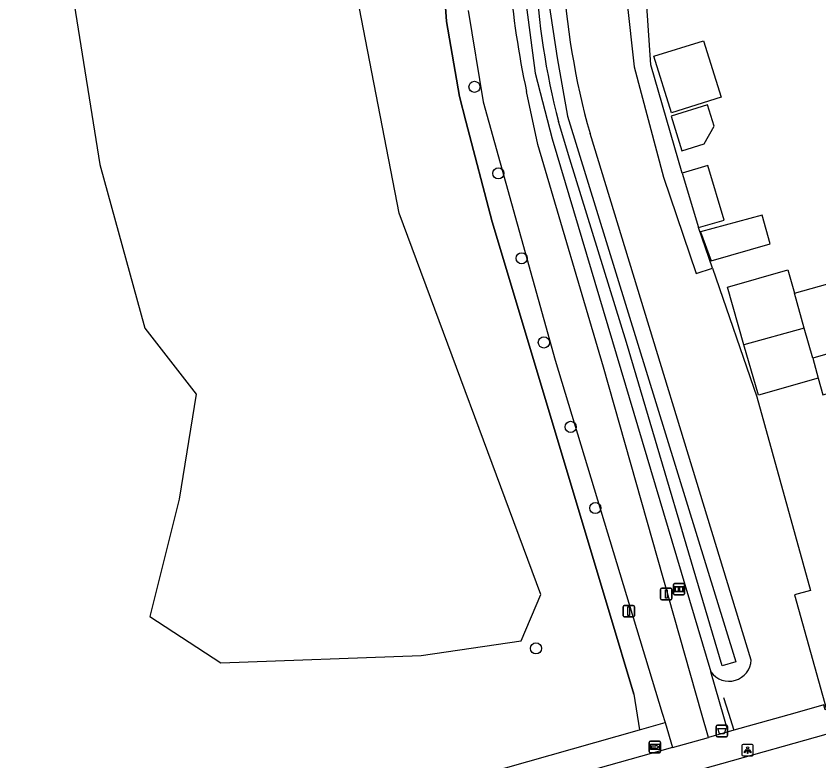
# Model space of a CAD drawing. Extents: x 159628 to 160723, y 388176 to 389416.
# Drawn here: x 159782.2 to 159852.6, y 388245.8 to 388311.2 of the extents above; entities that cross this region are included whole.
import ezdxf

# ---------------------------------------------------------------- set-up
doc = ezdxf.new("R2010")
doc.units = 0
for name, color, linetype in [('IMGEO_Afsluitpaal', 7, 'Continuous'), ('IMGEO_Afvalbak', 7, 'Continuous'), ('IMGEO_Berm_groen', 7, 'Continuous'), ('IMGEO_Boom', 7, 'Continuous'), ('IMGEO_Groenvoorziening', 7, 'Continuous'), ('IMGEO_Hek', 7, 'Continuous'), ('IMGEO_Informatiebord', 7, 'Continuous'), ('IMGEO_Lichtpunt', 7, 'Continuous'), ('IMGEO_Loofbos', 7, 'Continuous'), ('IMGEO_Pand', 7, 'Continuous'), ('IMGEO_Rijbaan_lokaal_onverhard', 7, 'Continuous'), ('IMGEO_Rijbaan_lokaal_open', 7, 'Continuous'), ('IMGEO_Voetpad_halfverhard', 7, 'Continuous'), ('IMGEO_Voetpad_open', 7, 'Continuous'), ('IMGEO_Waterloop', 7, 'Continuous'), ('IMGEO_Wegwijzer', 7, 'Continuous')]:
    doc.layers.add(name, color=color, linetype=linetype)

msp = doc.modelspace()

# ---------------------------------------------------------------- linework, layer by layer
at = {"layer": 'IMGEO_Afsluitpaal'}
for p, q in [((159838.812, 388260.951), (159839.602, 388260.951)), ((159839.602, 388260.951), (159838.812, 388260.951)), ((159838.712, 388260.051), (159838.712, 388260.851)), ((159838.712, 388260.851), (159838.712, 388260.051)), ((159839.702, 388260.851), (159839.702, 388260.051)), ((159839.702, 388260.051), (159839.702, 388260.851)), ((159839.602, 388259.951), (159838.812, 388259.951)), ((159838.812, 388259.951), (159839.602, 388259.951)), ((159835.43, 388258.535), (159835.43, 388259.335)), ((159835.43, 388259.335), (159835.43, 388258.535)), ((159835.53, 388259.435), (159836.32, 388259.435)), ((159836.32, 388259.435), (159835.53, 388259.435)), ((159836.42, 388259.335), (159836.42, 388258.535)), ((159836.42, 388258.535), (159836.42, 388259.335)), ((159836.32, 388258.435), (159835.53, 388258.435)), ((159835.53, 388258.435), (159836.32, 388258.435))]:
    msp.add_line(p, q, dxfattribs=at)
for points in [[(159839.132, 388260.826), (159839.282, 388260.826), (159839.282, 388260.076), (159839.132, 388260.076), (159839.132, 388260.826)], [(159835.85, 388259.31), (159836, 388259.31), (159836, 388258.56), (159835.85, 388258.56), (159835.85, 388259.31)]]:
    msp.add_lwpolyline(points, dxfattribs=at)
for centre, start, end in [((159838.812, 388260.851), 90, 180), ((159838.812, 388260.851), 90, 180), ((159839.602, 388260.851), 0, 90), ((159839.602, 388260.851), 360, 90), ((159838.812, 388260.051), 180, 270), ((159838.812, 388260.051), 180, 270), ((159839.602, 388260.051), 270, 0), ((159839.602, 388260.051), 270, 0), ((159835.53, 388259.335), 90, 180), ((159835.53, 388259.335), 90, 180), ((159836.32, 388259.335), 0, 90), ((159836.32, 388259.335), 360, 90), ((159835.53, 388258.535), 180, 270), ((159835.53, 388258.535), 180, 270), ((159836.32, 388258.535), 270, 0), ((159836.32, 388258.535), 270, 0)]:
    msp.add_arc(centre, 0.1, start, end, dxfattribs=at)
at = {"layer": 'IMGEO_Afvalbak'}
for p, q in [((159843.595, 388248.026), (159843.595, 388248.826)), ((159843.595, 388248.826), (159843.595, 388248.026)), ((159843.695, 388248.926), (159844.485, 388248.926)), ((159844.485, 388248.926), (159843.695, 388248.926)), ((159844.585, 388248.826), (159844.585, 388248.026)), ((159844.585, 388248.026), (159844.585, 388248.826)), ((159844.485, 388247.926), (159843.695, 388247.926)), ((159843.695, 388247.926), (159844.485, 388247.926))]:
    msp.add_line(p, q, dxfattribs=at)
msp.add_lwpolyline([(159843.738, 388248.64), (159844.442, 388248.64), (159844.293, 388248.17), (159843.887, 388248.17), (159843.738, 388248.64)], dxfattribs=at)
for centre, start, end in [((159843.695, 388248.826), 90, 180), ((159843.695, 388248.826), 90, 180), ((159844.485, 388248.826), 0, 90), ((159844.485, 388248.826), 360, 90), ((159843.695, 388248.026), 180, 270), ((159843.695, 388248.026), 180, 270), ((159844.485, 388248.026), 270, 0), ((159844.485, 388248.026), 270, 0)]:
    msp.add_arc(centre, 0.1, start, end, dxfattribs=at)
at = {"layer": 'IMGEO_Berm_groen'}
for points in [[(159836.863, 388248.526), (159839.11, 388249.163)], [(159783.949, 388233.524), (159836.863, 388248.526)]]:
    msp.add_lwpolyline(points, dxfattribs=at)
at = {"layer": 'IMGEO_Boom'}
for centre in [(159822.386, 388304.946), (159824.475, 388297.35), (159826.524, 388289.907), (159828.477, 388282.518), (159830.823, 388275.112), (159832.984, 388267.986), (159827.782, 388255.675)]:
    msp.add_circle(centre, 0.489, dxfattribs=at)
at = {"layer": 'IMGEO_Groenvoorziening'}
for points in [[(159826.946, 388311.926), (159827.703, 388306.16), (159829.2, 388300.385), (159843.132, 388253.608)], [(159846.671, 388254.653), (159832.525, 388300.84)], [(159843.254, 388289.038), (159847.155, 388277.751), (159851.865, 388260.755), (159850.46, 388260.367), (159853.266, 388250.313)], [(159844.644, 388248.354), (159843.132, 388253.608)]]:
    msp.add_lwpolyline(points, dxfattribs=at)
for centre, radius, start, end in [((159895.477, 388318.627), 65.416, 182.98068, 195.77728), ((159844.718, 388254.753), 1.956, 215.81968, 357.08207)]:
    msp.add_arc(centre, radius, start, end, dxfattribs=at)
at = {"layer": 'IMGEO_Hek'}
for points in [[(159836.361, 388251.667), (159834.227, 388258.789), (159823.95, 388293.09), (159821.62, 388301.941), (159821.081, 388304.11), (159819.928, 388310.672), (159819.468, 388317.319), (159819.705, 388323.977)], [(159844.22, 388251.38), (159844.66, 388250), (159845.138, 388248.493)]]:
    msp.add_lwpolyline(points, dxfattribs=at)
at = {"layer": 'IMGEO_Informatiebord'}
for p, q in [((159839.835, 388260.473), (159839.835, 388261.273)), ((159839.835, 388261.273), (159839.835, 388260.473)), ((159839.935, 388261.373), (159840.725, 388261.373)), ((159840.725, 388261.373), (159839.935, 388261.373)), ((159840.825, 388261.273), (159840.825, 388260.473)), ((159840.825, 388260.473), (159840.825, 388261.273)), ((159840.725, 388260.373), (159839.935, 388260.373)), ((159839.935, 388260.373), (159840.725, 388260.373))]:
    msp.add_line(p, q, dxfattribs=at)
for points in [[(159839.936, 388261.105), (159840.724, 388261.105), (159840.724, 388260.641), (159839.936, 388260.641), (159839.936, 388261.105)], [(159840.001, 388261.04), (159840.001, 388260.706), (159840.276, 388260.706), (159840.277, 388260.919), (159840.381, 388260.92), (159840.382, 388260.706), (159840.659, 388260.706), (159840.659, 388261.04), (159840.383, 388261.04), (159840.383, 388260.96), (159840.277, 388260.96), (159840.277, 388261.04), (159840.001, 388261.04)]]:
    msp.add_lwpolyline(points, dxfattribs=at)
for centre, start, end in [((159839.935, 388261.273), 90, 180), ((159839.935, 388261.273), 90, 180), ((159840.725, 388261.273), 0, 90), ((159840.725, 388261.273), 360, 90), ((159839.935, 388260.473), 180, 270), ((159839.935, 388260.473), 180, 270), ((159840.725, 388260.473), 270, 0), ((159840.725, 388260.473), 270, 0)]:
    msp.add_arc(centre, 0.1, start, end, dxfattribs=at)
at = {"layer": 'IMGEO_Lichtpunt'}
for p, q in [((159845.85, 388247.152), (159845.85, 388246.345)), ((159845.85, 388247.152), (159845.85, 388246.345)), ((159846.752, 388247.247), (159845.944, 388247.247)), ((159846.752, 388247.247), (159845.944, 388247.247)), ((159846.846, 388246.345), (159846.846, 388247.152)), ((159846.846, 388246.345), (159846.846, 388247.152)), ((159845.944, 388246.251), (159846.752, 388246.251)), ((159845.944, 388246.251), (159846.752, 388246.251))]:
    msp.add_line(p, q, dxfattribs=at)
for points in [[(159846.224, 388246.816), (159846.263, 388246.788), (159846.075, 388246.526), (159846.037, 388246.553), (159846.224, 388246.816)], [(159846.326, 388246.768), (159846.373, 388246.768), (159846.373, 388246.446), (159846.326, 388246.446), (159846.326, 388246.768)], [(159846.436, 388246.788), (159846.474, 388246.815), (159846.661, 388246.553), (159846.622, 388246.525), (159846.436, 388246.788)]]:
    msp.add_lwpolyline(points, dxfattribs=at)
msp.add_circle((159846.349, 388246.95), 0.0994, dxfattribs=at)
for centre, start, end in [((159845.944, 388247.152), 90, 180), ((159845.944, 388247.152), 90, 180), ((159846.752, 388247.152), 0, 90), ((159846.752, 388247.152), 0, 90), ((159845.944, 388246.345), 180, 270), ((159845.944, 388246.345), 180, 270), ((159846.752, 388246.345), 270, 0), ((159846.752, 388246.345), 270, 360)]:
    msp.add_arc(centre, 0.0946, start, end, dxfattribs=at)
at = {"layer": 'IMGEO_Loofbos'}
for points in [[(159818.335, 388384.285), (159819.43, 388383.922), (159822.466, 388382.684), (159825.074, 388380.889), (159826.546, 388378.509), (159827.048, 388375.565), (159826.869, 388372.226), (159821.579, 388336.6), (159819.705, 388323.977), (159819.468, 388317.319), (159819.928, 388310.672), (159821.081, 388304.11), (159821.62, 388301.941), (159823.95, 388293.09), (159834.227, 388258.789), (159836.361, 388251.667), (159836.863, 388248.526)], [(159758.825, 388323.445), (159771.21, 388336.467), (159775.679, 388340.059), (159779.216, 388332.77), (159784.255, 388327.195), (159786.399, 388324.193), (159787.257, 388312.187), (159789.508, 388298.143), (159793.474, 388283.778), (159797.977, 388277.989), (159796.476, 388268.769), (159793.903, 388258.478), (159800.121, 388254.404), (159817.702, 388255.047), (159826.493, 388256.334), (159828.208, 388260.408), (159815.773, 388293.855), (159811.365, 388316.684), (159812.356, 388325.976), (159815.115, 388340.78)]]:
    msp.add_lwpolyline(points, dxfattribs=at)
at = {"layer": 'IMGEO_Pand'}
for points in [[(159844.033, 388304.035), (159839.663, 388302.672), (159838.118, 388307.626), (159842.487, 388308.989), (159844.033, 388304.035)], [(159839.638, 388302.359), (159840.585, 388299.324), (159842.537, 388299.933), (159843.407, 388301.483), (159842.824, 388303.353), (159839.638, 388302.359)], [(159842.044, 388292.591), (159844.297, 388293.262), (159842.873, 388298.044), (159840.621, 388297.374)], [(159840.621, 388297.374), (159842.044, 388292.591)], [(159847.617, 388293.694), (159842.218, 388292.232), (159843.155, 388289.693), (159848.339, 388291.181), (159847.617, 388293.694)], [(159846.028, 388282.319), (159844.576, 388287.38), (159849.886, 388288.904), (159850.461, 388286.847)], [(159851.318, 388283.783), (159850.461, 388286.847)], [(159851.318, 388283.783), (159846.028, 388282.319)], [(159852.056, 388281.144), (159851.318, 388283.783)], [(159852.544, 388279.397), (159847.298, 388277.892), (159846.028, 388282.319)], [(159854.408, 388281.808), (159852.056, 388281.144)], [(159852.056, 388281.144), (159852.544, 388279.397)], [(159852.544, 388279.397), (159852.955, 388277.926), (159855.316, 388278.592)]]:
    msp.add_lwpolyline(points, dxfattribs=at)
at = {"layer": 'IMGEO_Rijbaan_lokaal_onverhard'}
for points in [[(159821.835, 388311.631), (159823.136, 388303.622), (159829.454, 388280.953), (159838.856, 388250), (159839.11, 388249.163)], [(159842.921, 388247.869), (159842.317, 388250), (159833.711, 388280.363), (159827.935, 388299.874), (159826.951, 388304.525)], [(159839.11, 388249.163), (159839.772, 388246.983)], [(159839.772, 388246.983), (159842.921, 388247.869)]]:
    msp.add_lwpolyline(points, dxfattribs=at)
msp.add_arc((159909.319, 388321.923), 84.185, 185.06919, 191.92651, dxfattribs=at)
at = {"layer": 'IMGEO_Rijbaan_lokaal_open'}
for points in [[(159850.461, 388286.847), (159881.089, 388295.408)], [(159822.575, 388239.522), (159822.731, 388239.568), (159841.477, 388244.85), (159855.844, 388248.881), (159859.832, 388250), (159863.19, 388250.942), (159887.008, 388257.53), (159891.674, 388258.813)]]:
    msp.add_lwpolyline(points, dxfattribs=at)
at = {"layer": 'IMGEO_Voetpad_halfverhard'}
for points in [[(159840.621, 388297.374), (159837.869, 388306.878), (159837.396, 388313.816), (159836.543, 388318.864), (159837.27, 388324.591), (159841.759, 388355.081), (159842.017, 388356.835), (159862.302, 388362.646)], [(159840.495, 388356.911), (159835.887, 388325.474), (159835.074, 388318.639), (159836.407, 388306.706), (159838.981, 388297.034), (159841.824, 388288.562), (159843.254, 388289.038)], [(159843.254, 388289.038), (159842.044, 388292.591)]]:
    msp.add_lwpolyline(points, dxfattribs=at)
at = {"layer": 'IMGEO_Voetpad_open'}
for points in [[(159853.266, 388250.313), (159853.151, 388250.281), (159853.021, 388250.711), (159850.494, 388250), (159845.138, 388248.493), (159844.644, 388248.354)], [(159844.644, 388248.354), (159842.921, 388247.869)], [(159839.772, 388246.983), (159784.145, 388231.332), (159767.275, 388225.855), (159755.968, 388222.214)]]:
    msp.add_lwpolyline(points, dxfattribs=at)
at = {"layer": 'IMGEO_Waterloop'}
for points in [[(159828.448, 388328.224), (159831.734, 388348.265), (159832.735, 388355.026), (159833.551, 388354.908), (159828.739, 388323.065), (159828.514, 388319.903), (159828.657, 388315.755), (159828.883, 388312.49), (159829.643, 388307.501), (159830.546, 388302.367), (159845.303, 388254.483), (159844.112, 388254.152)], [(159844.112, 388254.152), (159835.717, 388282.515), (159830.748, 388298.614), (159829.762, 388301.899)]]:
    msp.add_lwpolyline(points, dxfattribs=at)
msp.add_arc((159891.963, 388318.199), 64.301, 171.03064, 194.6844, dxfattribs=at)
at = {"layer": 'IMGEO_Wegwijzer'}
for p, q in [((159837.824, 388247.527), (159838.614, 388247.527)), ((159838.614, 388247.527), (159837.824, 388247.527)), ((159837.724, 388246.627), (159837.724, 388247.427)), ((159837.724, 388247.427), (159837.724, 388246.627)), ((159838.714, 388247.427), (159838.714, 388246.627)), ((159838.714, 388246.627), (159838.714, 388247.427)), ((159838.614, 388246.527), (159837.824, 388246.527)), ((159837.824, 388246.527), (159838.614, 388246.527))]:
    msp.add_line(p, q, dxfattribs=at)
for points in [[(159837.825, 388247.259), (159838.613, 388247.259), (159838.613, 388246.795), (159837.825, 388246.795), (159837.825, 388247.259)], [(159837.89, 388247.111), (159837.89, 388247.027), (159837.89, 388246.943), (159838.301, 388246.943), (159838.301, 388246.86), (159838.548, 388247.027), (159838.301, 388247.194), (159838.301, 388247.111), (159837.89, 388247.111)]]:
    msp.add_lwpolyline(points, dxfattribs=at)
for centre, start, end in [((159837.824, 388247.427), 90, 180), ((159837.824, 388247.427), 90, 180), ((159838.614, 388247.427), 0, 90), ((159838.614, 388247.427), 360, 90), ((159837.824, 388246.627), 180, 270), ((159837.824, 388246.627), 180, 270), ((159838.614, 388246.627), 270, 0), ((159838.614, 388246.627), 270, 0)]:
    msp.add_arc(centre, 0.1, start, end, dxfattribs=at)

doc.saveas('drawing.dxf')
